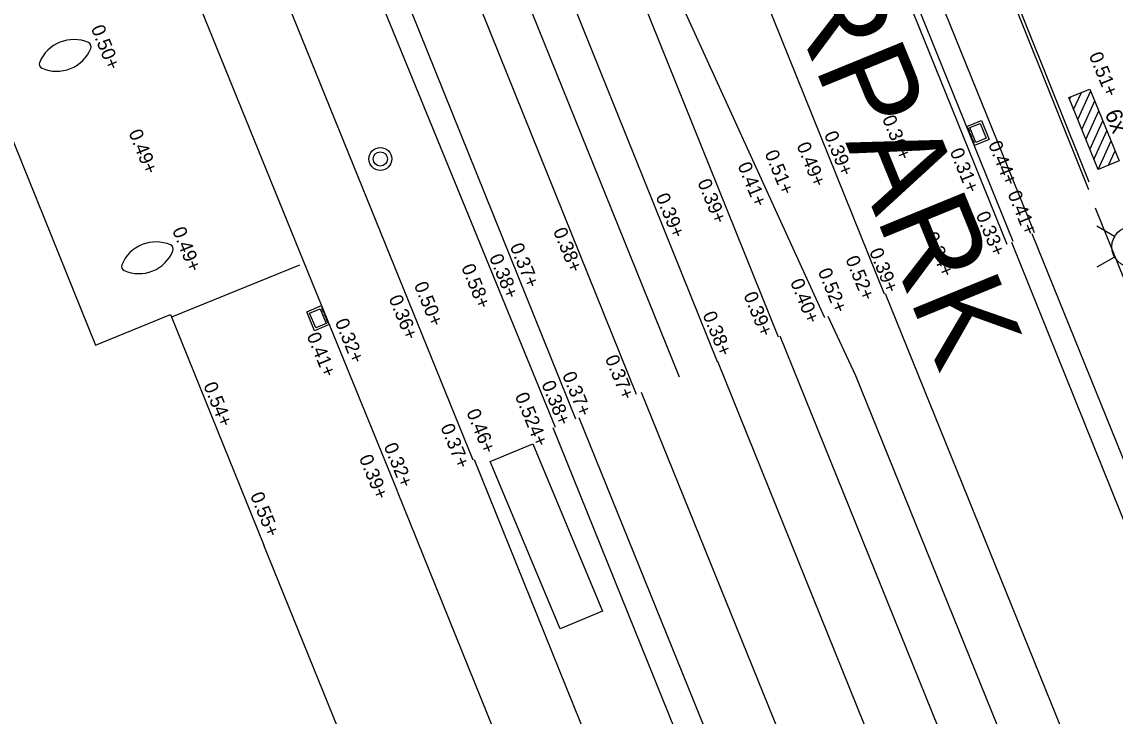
# Model space of a CAD drawing. Extents: x 122462 to 123306, y 485548 to 486417.
# Drawn here: x 122961.7 to 122985.67, y 485717.98 to 485733.2 of the extents above; entities that cross this region are included whole.
import ezdxf

# ---------------------------------------------------------------- set-up
doc = ezdxf.new("R2010")
doc.units = 0
for name, color, linetype in [('B-WE-AL-T25', 7, 'Continuous'), ('B-WE-IE-MEUBILAIR_FIETSENREK-S', 7, 'Continuous'), ('B-WE-IE-MEUBILAIR_WEGMEUBILAIR-S', 7, 'Continuous'), ('B-WE-OG-HOOGTEPUNT-S', 7, 'Continuous'), ('B-WE-OG-TOPOGRAFIE_BEBOUWING-G', 7, 'Continuous'), ('B-WE-OG-TOPOGRAFIE_RAILS-G', 7, 'Continuous'), ('B-WE-OG-TOPOKAART-G', 7, 'Continuous'), ('B-WE-RI-HWA_KOLK-S', 7, 'Continuous'), ('B-WE-VH-KANTOPSLUITING_OPSLUITBAND_100X200-G', 7, 'Continuous'), ('B-WE-VH-KANTOPSLUITING_TROTTOIRBAND_130 150-G', 7, 'Continuous'), ('B-WE-VH-KANTOPSLUITING_TROTTOIRBAND_180 200-G', 7, 'Continuous'), ('B-WE-VH-MATERIAALGRENS-G', 7, 'Continuous'), ('B-WE-VH-MATERIAALGRENS_ASFALT-G', 7, 'Continuous'), ('B-WE-VW-MARKERING_LANGS_STREEP_30_15-30-G', 7, 'Continuous'), ('B-WE-VW-MARKERING_LANGS_STREEP_DOORGETROKKEN_010-G', 7, 'Continuous'), ('Level 1', 7, 'Continuous'), ('Level 17', 7, 'Continuous'), ('Level 37', 7, 'Continuous'), ('Level 44', 7, 'Continuous'), ('Level 50', 7, 'Continuous'), ('Level 59', 7, 'Continuous')]:
    doc.layers.add(name, color=color, linetype=linetype)

msp = doc.modelspace()

# ---------------------------------------------------------------- linework, layer by layer
at = {"layer": 'B-WE-IE-MEUBILAIR_FIETSENREK-S'}
for p, q in [((122984.651, 485731.541), (122985.114, 485731.729)), ((122984.757, 485731.28), (122984.927, 485731.653)), ((122984.846, 485731.062), (122985.131, 485731.688)), ((122985.114, 485731.729), (122985.755, 485730.155)), ((122985.292, 485729.966), (122984.651, 485731.541)), ((122984.668, 485731.499), (122984.696, 485731.559)), ((122984.936, 485730.842), (122985.221, 485731.468)), ((122985.025, 485730.623), (122985.31, 485731.249)), ((122985.114, 485730.405), (122985.399, 485731.031)), ((122985.203, 485730.185), (122985.488, 485730.811)), ((122985.292, 485729.966), (122985.577, 485730.592)), ((122985.524, 485730.061), (122985.666, 485730.374)), ((122985.755, 485730.155), (122985.292, 485729.966))]:
    msp.add_line(p, q, dxfattribs=at)
at = {"layer": 'B-WE-IE-MEUBILAIR_WEGMEUBILAIR-S'}
for radius in [0.25, 0.156]:
    msp.add_circle((122969.559, 485730.197), radius, dxfattribs=at)
at = {"layer": 'B-WE-OG-TOPOGRAFIE_BEBOUWING-G'}
for centre, radius, start, end in [((122962.84, 485732.005), 0.81, 66.6668, 157.4433), ((122962.465, 485732.929), 0.81, 246.6668, 337.4433), ((122963.121, 485732.657), 0.1, 337.4433, 66.6668), ((122962.184, 485732.277), 0.1, 157.4433, 246.6668), ((122964.64, 485727.568), 0.81, 66.6668, 157.4433), ((122964.921, 485728.22), 0.1, 337.4433, 66.6668), ((122964.265, 485728.492), 0.81, 246.6668, 337.4433), ((122963.984, 485727.84), 0.1, 157.4433, 246.6668)]:
    msp.add_arc(centre, radius, start, end, dxfattribs=at)
at = {"layer": 'B-WE-OG-TOPOGRAFIE_RAILS-G'}
for points in [[(122954.784, 485775.587), (122975.171, 485725.04)], [(122953.448, 485775.05), (122973.836, 485724.499)], [(122962.418, 485765.659), (122978.277, 485726.298)], [(122961.082, 485765.121), (122976.943, 485725.757)]]:
    msp.add_lwpolyline(points, dxfattribs=at)
at = {"layer": 'B-WE-OG-TOPOKAART-G'}
msp.add_lwpolyline([(122930.558, 485780.209), (122935.952, 485782.422), (122935.762, 485782.891), (122936.616, 485783.237), (122936.805, 485782.767), (122941.366, 485784.612), (122943.842, 485778.46), (122944.174, 485778.596), (122958.027, 485744.404), (122956.235, 485743.648), (122963.319, 485726.116), (122964.959, 485726.783), (122967.006, 485721.732)], dxfattribs=at)
at = {"layer": 'B-WE-RI-HWA_KOLK-S'}
for p, q in [((122982.413, 485730.911), (122982.738, 485731.042)), ((122982.582, 485730.494), (122982.413, 485730.911)), ((122982.738, 485731.042), (122982.907, 485730.625)), ((122982.432, 485730.864), (122982.437, 485730.866)), ((122982.48, 485730.786), (122982.45, 485730.861)), ((122982.47, 485730.772), (122982.474, 485730.773)), ((122982.479, 485730.748), (122982.484, 485730.75)), ((122982.527, 485730.671), (122982.497, 485730.745)), ((122982.517, 485730.656), (122982.521, 485730.658)), ((122982.526, 485730.633), (122982.531, 485730.634)), ((122982.556, 485730.598), (122982.544, 485730.629)), ((122982.574, 485730.555), (122982.556, 485730.598)), ((122982.563, 485730.54), (122982.568, 485730.542)), ((122982.907, 485730.625), (122982.582, 485730.494)), ((122967.945, 485726.847), (122968.268, 485726.98)), ((122968.116, 485726.43), (122967.945, 485726.847)), ((122968.268, 485726.98), (122968.439, 485726.564)), ((122968.277, 485726.919), (122968.295, 485726.875)), ((122968.287, 485726.934), (122968.283, 485726.932)), ((122968.295, 485726.875), (122968.308, 485726.845)), ((122968.325, 485726.841), (122968.321, 485726.839)), ((122968.335, 485726.818), (122968.33, 485726.816)), ((122968.325, 485726.803), (122968.355, 485726.729)), ((122968.373, 485726.725), (122968.368, 485726.724)), ((122968.372, 485726.687), (122968.403, 485726.613)), ((122968.382, 485726.702), (122968.378, 485726.7)), ((122968.42, 485726.61), (122968.416, 485726.608)), ((122968.439, 485726.564), (122968.116, 485726.43))]:
    msp.add_line(p, q, dxfattribs=at)
for points in [[(122982.71, 485730.977), (122982.842, 485730.652), (122982.61, 485730.559), (122982.478, 485730.883)], [(122968.143, 485726.496), (122968.01, 485726.819), (122968.241, 485726.914), (122968.374, 485726.591)]]:
    msp.add_lwpolyline(points, close=True, dxfattribs=at)
for centre, start, end in [((122982.441, 485730.857), 22.0359, 112.0359), ((122982.471, 485730.783), 292.0359, 22.0359), ((122982.487, 485730.741), 22.0359, 112.0359), ((122982.517, 485730.667), 292.0359, 22.0359), ((122982.534, 485730.625), 22.0359, 112.0359), ((122982.564, 485730.551), 292.0359, 22.0359), ((122968.286, 485726.922), 112.3659, 202.3659), ((122968.317, 485726.848), 202.3659, 292.3659), ((122968.334, 485726.807), 112.3659, 202.3659), ((122968.364, 485726.733), 202.3659, 292.3659), ((122968.382, 485726.691), 112.3659, 202.3659), ((122968.412, 485726.617), 202.3659, 292.3659)]:
    msp.add_arc(centre, 0.01, start, end, dxfattribs=at)
at = {"layer": 'B-WE-VH-KANTOPSLUITING_OPSLUITBAND_100X200-G'}
msp.add_lwpolyline([(122960.779, 485745.561), (122965.52, 485733.746), (122968.048, 485727.518)], dxfattribs=at)
at = {"layer": 'B-WE-VH-KANTOPSLUITING_TROTTOIRBAND_130 150-G'}
msp.add_lwpolyline([(122968.048, 485727.518), (122969.932, 485722.917)], dxfattribs=at)
at = {"layer": 'B-WE-VH-KANTOPSLUITING_TROTTOIRBAND_180 200-G'}
for points in [[(122983.435, 485728.388), (122964.527, 485775.082), (122960.862, 485784.057)], [(122971.388, 485750.095), (122980.607, 485727.242)], [(122964.195, 485746.938), (122967.932, 485737.643), (122973.39, 485724.318)], [(122971.594, 485723.591), (122966.837, 485735.322), (122962.728, 485745.564)], [(122979.302, 485726.713), (122975.336, 485735.41)]]:
    msp.add_lwpolyline(points, dxfattribs=at)
at = {"layer": 'B-WE-VH-MATERIAALGRENS-G'}
for points in [[(122983.898, 485728.575), (122964.99, 485775.27), (122961.325, 485784.246)], [(122980.439, 485741.129), (122985.081, 485729.526)], [(122967.789, 485727.868), (122964.98, 485726.731)]]:
    msp.add_lwpolyline(points, dxfattribs=at)
at = {"layer": 'B-WE-VH-MATERIAALGRENS_ASFALT-G'}
msp.add_lwpolyline([(122960.723, 485784.001), (122964.388, 485775.026), (122983.295, 485728.331)], dxfattribs=at)
at = {"layer": 'B-WE-VW-MARKERING_LANGS_STREEP_30_15-30-G'}
msp.add_lwpolyline([(122980.504, 485741.155), (122985.09, 485729.692)], dxfattribs=at)
at = {"layer": 'B-WE-VW-MARKERING_LANGS_STREEP_DOORGETROKKEN_010-G'}
msp.add_lwpolyline([(122971.535, 485736.74), (122976.113, 485725.421)], dxfattribs=at)
at = {"layer": 'Level 1'}
msp.add_lwpolyline([(122971.561, 485673.585), (122971.607, 485673.468), (122980.391, 485677.03), (122980.328, 485677.287), (122983.612, 485678.633), (122982.705, 485680.846), (122983.456, 485681.15), (122967.006, 485721.732)], dxfattribs=at)
at = {"layer": 'Level 17'}
for points in [[(122998.026, 485698.553), (122996.976, 485700.138), (122994.361, 485706.628), (122993.133, 485709.596), (122985.238, 485729.118)], [(122997.918, 485694.69), (122997.634, 485694.973), (122997.361, 485695.267), (122997.098, 485695.57), (122996.847, 485695.882), (122996.608, 485696.204), (122996.381, 485696.535), (122996.166, 485696.873), (122995.964, 485697.219), (122995.775, 485697.573), (122995.599, 485697.933), (122995.436, 485698.299), (122995.287, 485698.671), (122995.151, 485699.049), (122995.03, 485699.431), (122994.923, 485699.817), (122994.883, 485699.935), (122995.363, 485700.143), (122991.755, 485709.035), (122983.85, 485728.556)], [(122983.393, 485728.371), (122991.327, 485708.678), (122994.64, 485700.173), (122994.757, 485700.209)], [(122980.626, 485727.25), (122990.536, 485702.77), (122990.565, 485702.676), (122990.579, 485702.579), (122990.578, 485702.48), (122990.56, 485702.384), (122990.528, 485702.291), (122990.481, 485702.204), (122990.421, 485702.126), (122990.35, 485702.059), (122990.268, 485702.004), (122990.179, 485701.962), (122990.085, 485701.935), (122989.987, 485701.923)], [(122989.987, 485701.923), (122989.889, 485701.928), (122989.792, 485701.947), (122989.7, 485701.982), (122989.615, 485702.031), (122989.539, 485702.093), (122989.473, 485702.166), (122989.42, 485702.249), (122987.486, 485706.908), (122979.981, 485725.44), (122979.375, 485726.743)], [(122983.779, 485698.467), (122973.346, 485724.3)], [(122992.428, 485682.287), (122992.403, 485682.217), (122992.367, 485682.152), (122992.322, 485682.093), (122992.268, 485682.041), (122992.207, 485681.998), (122989.706, 485680.332), (122989.634, 485680.288), (122989.555, 485680.258), (122989.472, 485680.242), (122989.387, 485680.241), (122989.304, 485680.255), (122989.224, 485680.284), (122989.151, 485680.326), (122989.087, 485680.38), (122989.033, 485680.445), (122988.991, 485680.519), (122988.73, 485681.261), (122987.548, 485684.275), (122982.619, 485696.361), (122971.626, 485723.603)], [(122969.925, 485722.914), (122987.049, 485680.545)]]:
    msp.add_lwpolyline(points, dxfattribs=at)
at = {"layer": 'Level 37'}
for points in [[(122978.32, 485726.316), (122985.241, 485709.177)], [(122976.949, 485725.76), (122983.87, 485708.618)], [(122975.277, 485725.082), (122985.493, 485699.859)], [(122973.907, 485724.528), (122984.131, 485699.279)]]:
    msp.add_lwpolyline(points, dxfattribs=at)
at = {"layer": 'Level 44'}
msp.add_lwpolyline([(122973.498, 485719.892), (122971.97, 485723.561), (122972.9, 485723.949), (122974.428, 485720.28), (122973.498, 485719.892)], dxfattribs=at)
at = {"layer": 'Level 50'}
for p, q in [((122985.656, 485728.496), (122985.266, 485728.721)), ((122985.656, 485728.046), (122985.266, 485727.821))]:
    msp.add_line(p, q, dxfattribs=at)
msp.add_circle((122986.046, 485728.271), 0.45, dxfattribs=at)

# ---------------------------------------------------------------- texts
at = {"layer": 'B-WE-AL-T25'}
msp.add_text('6x', height=0.36, rotation=291.8049, dxfattribs=at).set_placement((122985.434, 485731.2))
at = {"layer": 'B-WE-OG-HOOGTEPUNT-S'}
for s, rotation, p in [('0.50+', 292.0439, (122963.21, 485733.064)), ('0.51+', 292.2634, (122985.086, 485732.469)), ('0.36+', 292.2634, (122980.553, 485731.084)), ('0.49+', 292.0439, (122964.035, 485730.776)), ('0.39+', 292.2634, (122979.28, 485730.736)), ('0.49+', 292.2634, (122978.678, 485730.494)), ('0.31+', 292.2634, (122982.037, 485730.364)), ('0.44+', 292.2634, (122982.878, 485730.524)), ('0.51+', 292.2634, (122977.979, 485730.322)), ('0.41+', 292.2634, (122977.386, 485730.056)), ('0.39+', 292.2634, (122976.505, 485729.688)), ('0.41+', 292.2634, (122983.303, 485729.433)), ('0.39+', 292.2634, (122975.589, 485729.374)), ('0.33+', 292.2634, (122982.609, 485728.975)), ('0.49+', 292.0439, (122964.992, 485728.636)), ('0.38+', 292.2634, (122973.34, 485728.62)), ('0.34+', 292.2634, (122981.488, 485728.524)), ('0.37+', 292.2634, (122972.393, 485728.28)), ('0.38+', 292.2634, (122971.94, 485728.043)), ('0.52+', 292.2634, (122979.749, 485728.003)), ('0.39+', 292.2634, (122980.271, 485728.172)), ('0.58+', 292.2634, (122971.328, 485727.824)), ('0.52+', 292.2634, (122979.145, 485727.732)), ('0.40+', 292.2634, (122978.538, 485727.501)), ('0.50+', 292.2634, (122970.291, 485727.435)), ('0.36+', 292.2634, (122969.737, 485727.143)), ('0.39+', 292.2634, (122977.515, 485727.213)), ('0.38+', 292.2634, (122976.618, 485726.784)), ('0.32+', 292.2634, (122968.558, 485726.627)), ('0.41+', 292.2634, (122967.94, 485726.323)), ('0.37+', 292.2634, (122974.478, 485725.827)), ('0.37+', 292.2634, (122973.541, 485725.463)), ('0.54+', 292.2634, (122965.675, 485725.234)), ('0.38+', 292.2634, (122973.085, 485725.266)), ('0.524+', 292.2634, (122972.504, 485725.005)), ('0.46+', 292.2634, (122971.441, 485724.646)), ('0.37+', 292.2634, (122970.872, 485724.321)), ('0.32+', 292.2634, (122969.628, 485723.902)), ('0.39+', 292.2634, (122969.087, 485723.643)), ('0.55+', 292.2634, (122966.701, 485722.821))]:
    msp.add_text(s, height=0.3, rotation=rotation, dxfattribs=at).set_placement(p)
at = {"layer": 'Level 59'}
msp.add_text('OOSTERPARK', height=2, rotation=292.2408, dxfattribs=at).set_placement((122974.799, 485742.664))

doc.saveas('drawing.dxf')
